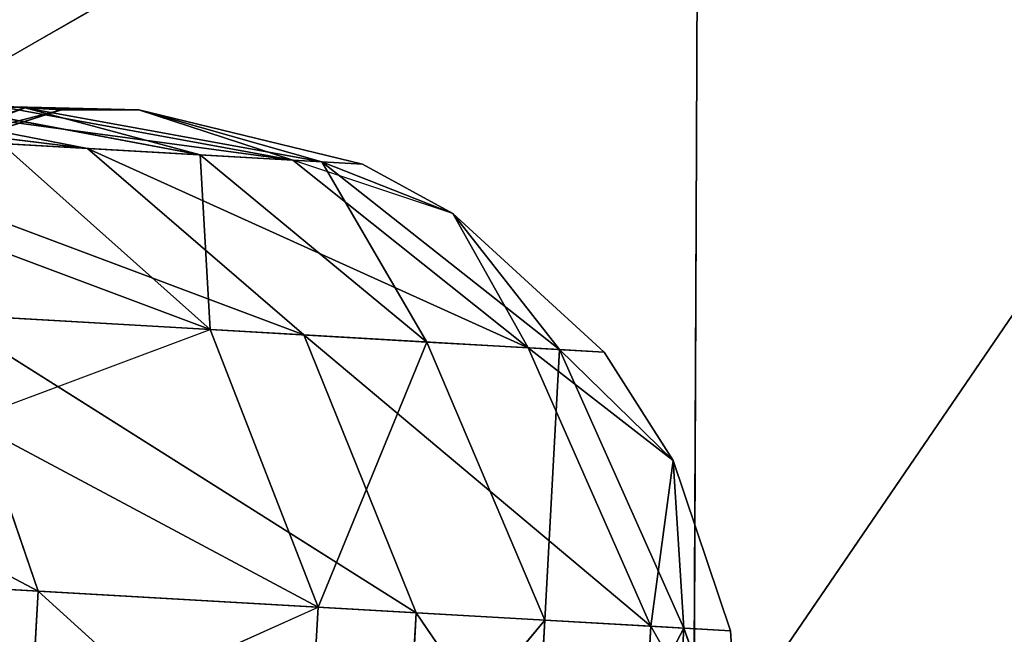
# Model space of a CAD drawing. Extents: x 228 to 329, y 0 to 150.
# Tile 386 of 656: x 283.586 to 283.971, y 50.01 to 50.251. Entities that reach past the tile are written whole.
import ezdxf

# ---------------------------------------------------------------- set-up
doc = ezdxf.new("R2010")
doc.units = 0
doc.header["$LTSCALE"] = 25.4
doc.layers.get('0').update_dxf_attribs({"color": 13, "linetype": 'CONTINUOUS'})

# ---------------------------------------------------------------- blocks, each defined once
blk = doc.blocks.new('SIS-9506-8054_STL_1')
at = {"color": 7}
for p, q in [((55.67421, 102.33858, 100.18652), (55.87066, 102.14181, 100.19783)), ((55.67421, 102.33858, 100.18652), (55.87066, 102.14181, 100.19783)), ((55.64569, 102.29511, 100.07875), (55.87066, 102.14181, 100.19783)), ((55.64569, 102.29511, 100.07875), (55.87066, 102.14181, 100.19783)), ((55.83335, 102.10714, 100.08955), (55.87066, 102.14181, 100.19783)), ((55.83335, 102.10714, 100.08955), (55.87066, 102.14181, 100.19783)), ((55.87066, 102.14181, 100.19783), (55.86379, 102.14181, 100.31729)), ((55.87066, 102.14181, 100.19783), (55.86379, 102.14181, 100.31729)), ((55.87066, 102.14181, 100.19783), (56.01847, 101.90618, 100.20634)), ((55.87066, 102.14181, 100.19783), (56.01847, 101.90618, 100.20634)), ((55.87066, 102.14181, 100.19783), (56.0116, 101.90618, 100.3258)), ((55.87066, 102.14181, 100.19783), (56.0116, 101.90618, 100.3258)), ((55.83335, 102.10714, 100.08955), (55.97454, 101.88205, 100.09768)), ((55.83335, 102.10714, 100.08955), (55.97454, 101.88205, 100.09768)), ((55.83335, 102.10714, 100.08955), (56.01847, 101.90618, 100.20634)), ((55.83335, 102.10714, 100.08955), (56.01847, 101.90618, 100.20634)), ((55.76039, 102.04574, 100.01727), (55.88987, 101.83932, 100.02472)), ((55.76039, 102.04574, 100.01727), (55.88987, 101.83932, 100.02472)), ((55.76039, 102.04574, 100.01727), (55.97454, 101.88205, 100.09768)), ((55.76039, 102.04574, 100.01727), (55.97454, 101.88205, 100.09768)), ((55.6685, 101.97168, 99.99754), (55.88987, 101.83932, 100.02472)), ((55.6685, 101.97168, 99.99754), (55.88987, 101.83932, 100.02472)), ((55.97454, 101.88205, 100.09768), (56.01847, 101.90618, 100.20634)), ((55.97454, 101.88205, 100.09768), (56.01847, 101.90618, 100.20634)), ((56.01847, 101.90618, 100.20634), (56.0116, 101.90618, 100.3258)), ((56.01847, 101.90618, 100.20634), (56.0116, 101.90618, 100.3258)), ((56.01847, 101.90618, 100.20634), (56.11023, 101.64351, 100.21162)), ((56.01847, 101.90618, 100.20634), (56.11023, 101.64351, 100.21162)), ((56.01847, 101.90618, 100.20634), (56.10336, 101.64351, 100.33108)), ((56.01847, 101.90618, 100.20634), (56.10336, 101.64351, 100.33108)), ((55.88987, 101.83932, 100.02472), (55.97454, 101.88205, 100.09768)), ((55.88987, 101.83932, 100.02472), (55.97454, 101.88205, 100.09768)), ((55.97454, 101.88205, 100.09768), (56.0622, 101.63113, 100.10272)), ((55.97454, 101.88205, 100.09768), (56.0622, 101.63113, 100.10272)), ((55.97454, 101.88205, 100.09768), (56.11023, 101.64351, 100.21162)), ((55.97454, 101.88205, 100.09768), (56.11023, 101.64351, 100.21162)), ((55.78386, 101.78779, 100.00417), (55.88987, 101.83932, 100.02472)), ((55.78386, 101.78779, 100.00417), (55.88987, 101.83932, 100.02472)), ((55.88987, 101.83932, 100.02472), (55.97026, 101.60922, 100.02935)), ((55.88987, 101.83932, 100.02472), (55.97026, 101.60922, 100.02935)), ((55.88987, 101.83932, 100.02472), (56.0622, 101.63113, 100.10272)), ((55.88987, 101.83932, 100.02472), (56.0622, 101.63113, 100.10272)), ((55.78386, 101.78779, 100.00417), (55.97026, 101.60922, 100.02935)), ((55.78386, 101.78779, 100.00417), (55.97026, 101.60922, 100.02935)), ((56.0622, 101.63113, 100.10272), (56.11023, 101.64351, 100.21162)), ((56.0622, 101.63113, 100.10272), (56.11023, 101.64351, 100.21162)), ((56.11023, 101.64351, 100.21162), (56.10336, 101.64351, 100.33108)), ((56.11023, 101.64351, 100.21162), (56.10336, 101.64351, 100.33108)), ((56.11023, 101.64351, 100.21162), (56.1189, 101.36697, 100.14684)), ((56.14516, 101.36697, 100.27355), (56.11023, 101.64351, 100.21162)), ((56.14516, 101.36697, 100.27355), (56.11023, 101.64351, 100.21162)), ((56.14134, 101.36697, 100.21341), (56.11023, 101.64351, 100.21162)), ((56.14134, 101.36697, 100.21341), (56.11023, 101.64351, 100.21162)), ((56.11023, 101.64351, 100.21162), (56.1189, 101.36697, 100.14684)), ((55.97026, 101.60922, 100.02935), (56.0622, 101.63113, 100.10272)), ((55.97026, 101.60922, 100.02935), (56.0622, 101.63113, 100.10272)), ((56.0622, 101.63113, 100.10272), (56.0328, 101.36697, 100.05022)), ((56.0622, 101.63113, 100.10272), (56.0328, 101.36697, 100.05022)), ((56.1189, 101.36697, 100.14684), (56.0622, 101.63113, 100.10272)), ((56.1189, 101.36697, 100.14684), (56.0622, 101.63113, 100.10272)), ((56.09191, 101.36697, 100.10444), (56.0622, 101.63113, 100.10272)), ((56.09191, 101.36697, 100.10444), (56.0622, 101.63113, 100.10272)), ((55.85547, 101.58279, 100.00829), (55.97026, 101.60922, 100.02935)), ((55.85547, 101.58279, 100.00829), (55.97026, 101.60922, 100.02935)), ((55.97026, 101.60922, 100.02935), (55.90993, 101.36697, 100.00961)), ((55.97026, 101.60922, 100.02935), (55.90993, 101.36697, 100.00961)), ((56.0328, 101.36697, 100.05022), (55.97026, 101.60922, 100.02935)), ((55.99751, 101.36697, 100.03091), (55.97026, 101.60922, 100.02935)), ((55.90993, 101.36697, 100.00961), (55.85547, 101.58279, 100.00829)), ((55.87975, 101.36697, 100.00969), (55.85547, 101.58279, 100.00829)), ((55.87975, 101.36697, 100.00969), (55.74413, 101.55789, 100.04439)), ((55.87975, 101.36697, 100.00969), (55.74413, 101.55789, 100.04439)), ((55.87975, 101.36697, 100.00969), (55.76561, 101.36697, 100.04562)), ((55.76561, 101.36697, 100.04562), (55.87975, 100.27125, 100.00969)), ((55.76561, 101.36697, 100.04562), (55.87975, 100.27125, 100.00969)), ((55.87975, 101.36697, 100.00969), (55.76561, 101.36697, 100.04562)), ((55.87975, 101.36697, 100.00969), (55.87975, 100.27125, 100.00969)), ((55.87975, 101.36697, 100.00969), (55.87975, 100.27125, 100.00969)), ((55.87975, 101.36697, 100.00969), (55.90993, 100.27125, 100.00961)), ((55.87975, 101.36697, 100.00969), (55.90993, 100.27125, 100.00961)), ((55.90993, 101.36697, 100.00961), (55.87975, 101.36697, 100.00969)), ((55.99751, 101.36697, 100.03091), (55.90993, 101.36697, 100.00961)), ((55.90993, 101.36697, 100.00961), (55.90993, 100.27125, 100.00961)), ((55.90993, 101.36697, 100.00961), (55.90993, 100.27125, 100.00961)), ((55.90993, 101.36697, 100.00961), (55.99751, 100.27125, 100.03091)), ((55.90993, 101.36697, 100.00961), (55.99751, 100.27125, 100.03091)), ((55.99751, 101.36697, 100.03091), (55.90993, 101.36697, 100.00961)), ((55.99751, 100.27125, 100.03091), (55.99751, 101.36697, 100.03091)), ((55.99751, 101.36697, 100.03091), (56.0328, 100.27125, 100.05022)), ((55.99751, 101.36697, 100.03091), (56.0328, 100.27125, 100.05022)), ((56.0328, 101.36697, 100.05022), (55.99751, 101.36697, 100.03091)), ((55.99751, 100.27125, 100.03091), (55.99751, 101.36697, 100.03091)), ((56.09191, 101.36697, 100.10444), (56.0328, 101.36697, 100.05022)), ((56.0328, 101.36697, 100.05022), (56.0328, 100.27125, 100.05022)), ((56.0328, 101.36697, 100.05022), (56.0328, 100.27125, 100.05022)), ((56.0328, 101.36697, 100.05022), (56.09191, 100.27125, 100.10444)), ((56.0328, 101.36697, 100.05022), (56.09191, 100.27125, 100.10444)), ((56.09191, 101.36697, 100.10444), (56.0328, 101.36697, 100.05022)), ((56.1189, 101.36697, 100.14684), (56.09191, 101.36697, 100.10444)), ((56.09191, 101.36697, 100.10444), (56.09191, 100.27125, 100.10444)), ((56.09191, 101.36697, 100.10444), (56.09191, 100.27125, 100.10444)), ((56.09191, 101.36697, 100.10444), (56.1189, 100.27125, 100.14684)), ((56.09191, 101.36697, 100.10444), (56.1189, 100.27125, 100.14684)), ((56.1189, 101.36697, 100.14684), (56.09191, 101.36697, 100.10444)), ((56.14134, 101.36697, 100.21341), (56.1189, 101.36697, 100.14684)), ((56.1189, 101.36697, 100.14684), (56.1189, 100.27125, 100.14684)), ((56.1189, 101.36697, 100.14684), (56.1189, 100.27125, 100.14684)), ((56.1189, 101.36697, 100.14684), (56.14134, 100.27125, 100.21341)), ((56.1189, 101.36697, 100.14684), (56.14134, 100.27125, 100.21341)), ((56.14134, 101.36697, 100.21341), (56.1189, 101.36697, 100.14684)), ((56.14516, 101.36697, 100.27355), (56.14134, 101.36697, 100.21341)), ((56.14134, 101.36697, 100.21341), (56.14134, 100.27125, 100.21341)), ((56.14134, 101.36697, 100.21341), (56.14134, 100.27125, 100.21341)), ((56.14134, 101.36697, 100.21341), (56.14516, 100.27125, 100.27355)), ((56.14134, 101.36697, 100.21341), (56.14516, 100.27125, 100.27355)), ((56.14516, 101.36697, 100.27355), (56.14134, 101.36697, 100.21341)), ((55.87975, 100.27125, 100.00969), (55.76561, 100.27125, 100.04562)), ((55.76561, 100.27125, 100.04562), (55.86548, 100.10541, 100.00887)), ((55.87975, 100.27125, 100.00969), (55.76561, 100.27125, 100.04562)), ((55.76561, 100.27125, 100.04562), (55.86548, 100.10541, 100.00887)), ((55.87975, 100.27125, 100.00969), (55.86548, 100.10541, 100.00887)), ((55.90993, 100.27125, 100.00961), (55.86548, 100.10541, 100.00887)), ((55.90993, 100.27125, 100.00961), (55.87975, 100.27125, 100.00969)), ((55.99751, 100.27125, 100.03091), (55.90993, 100.27125, 100.00961)), ((55.90993, 100.27125, 100.00961), (55.9815, 100.0851, 100.02999)), ((55.99751, 100.27125, 100.03091), (55.90993, 100.27125, 100.00961)), ((55.90993, 100.27125, 100.00961), (55.9815, 100.0851, 100.02999)), ((55.99751, 100.27125, 100.03091), (55.9815, 100.0851, 100.02999)), ((56.0328, 100.27125, 100.05022), (55.9815, 100.0851, 100.02999)), ((56.0328, 100.27125, 100.05022), (55.99751, 100.27125, 100.03091)), ((56.09191, 100.27125, 100.10444), (56.0328, 100.27125, 100.05022)), ((56.0328, 100.27125, 100.05022), (56.07446, 100.06826, 100.10343)), ((56.09191, 100.27125, 100.10444), (56.0328, 100.27125, 100.05022)), ((56.0328, 100.27125, 100.05022), (56.07446, 100.06826, 100.10343)), ((56.09191, 100.27125, 100.10444), (56.07446, 100.06826, 100.10343)), ((56.1189, 100.27125, 100.14684), (56.07446, 100.06826, 100.10343)), ((56.1189, 100.27125, 100.14684), (56.09191, 100.27125, 100.10444)), ((56.14134, 100.27125, 100.21341), (56.1189, 100.27125, 100.14684)), ((56.1189, 100.27125, 100.14684), (56.12307, 100.05875, 100.21236)), ((56.14134, 100.27125, 100.21341), (56.1189, 100.27125, 100.14684)), ((56.1189, 100.27125, 100.14684), (56.12307, 100.05875, 100.21236)), ((56.14134, 100.27125, 100.21341), (56.12307, 100.05875, 100.21236)), ((56.14134, 100.27125, 100.21341), (56.12307, 100.05875, 100.21236)), ((56.14516, 100.27125, 100.27355), (56.12307, 100.05875, 100.21236)), ((56.14516, 100.27125, 100.27355), (56.12307, 100.05875, 100.21236)), ((56.14516, 100.27125, 100.27355), (56.14134, 100.27125, 100.21341)), ((56.14516, 100.27125, 100.27355), (56.14134, 100.27125, 100.21341)), ((55.86548, 100.10541, 100.00887), (55.75299, 100.12454, 100.0449)), ((55.86548, 100.10541, 100.00887), (55.75299, 100.12454, 100.0449)), ((55.86548, 100.10541, 100.00887), (55.82312, 99.94445, 100.00643)), ((55.86548, 100.10541, 100.00887), (55.82312, 99.94445, 100.00643)), ((55.9815, 100.0851, 100.02999), (55.86548, 100.10541, 100.00887)), ((55.86548, 100.10541, 100.00887), (55.93395, 99.90443, 100.02726)), ((55.86548, 100.10541, 100.00887), (55.93395, 99.90443, 100.02726)), ((55.9815, 100.0851, 100.02999), (55.86548, 100.10541, 100.00887)), ((55.9815, 100.0851, 100.02999), (55.93395, 99.90443, 100.02726)), ((55.9815, 100.0851, 100.02999), (55.93395, 99.90443, 100.02726)), ((56.07446, 100.06826, 100.10343), (55.9815, 100.0851, 100.02999)), ((55.9815, 100.0851, 100.02999), (56.02261, 99.87125, 100.10045)), ((55.9815, 100.0851, 100.02999), (56.02261, 99.87125, 100.10045)), ((56.07446, 100.06826, 100.10343), (55.9815, 100.0851, 100.02999)), ((56.07446, 100.06826, 100.10343), (56.02261, 99.87125, 100.10045)), ((56.07446, 100.06826, 100.10343), (56.02261, 99.87125, 100.10045)), ((56.07446, 100.06826, 100.10343), (56.06879, 99.85251, 100.20923)), ((56.07446, 100.06826, 100.10343), (56.06879, 99.85251, 100.20923)), ((56.12307, 100.05875, 100.21236), (56.07446, 100.06826, 100.10343)), ((56.12307, 100.05875, 100.21236), (56.07446, 100.06826, 100.10343)), ((56.12307, 100.05875, 100.21236), (56.06191, 99.85251, 100.32869)), ((56.12307, 100.05875, 100.21236), (56.06191, 99.85251, 100.32869)), ((56.12307, 100.05875, 100.21236), (56.06879, 99.85251, 100.20923)), ((56.12307, 100.05875, 100.21236), (56.06879, 99.85251, 100.20923)), ((56.11619, 100.05875, 100.33182), (56.12307, 100.05875, 100.21236)), ((56.11619, 100.05875, 100.33182), (56.12307, 100.05875, 100.21236)), ((55.82312, 99.94445, 100.00643), (55.93395, 99.90443, 100.02726)), ((55.82312, 99.94445, 100.00643), (55.93395, 99.90443, 100.02726)), ((55.93395, 99.90443, 100.02726), (55.85625, 99.73457, 100.02279)), ((55.93395, 99.90443, 100.02726), (55.85625, 99.73457, 100.02279)), ((55.93395, 99.90443, 100.02726), (55.93789, 99.68602, 100.09557)), ((55.93395, 99.90443, 100.02726), (55.93789, 99.68602, 100.09557)), ((55.93395, 99.90443, 100.02726), (56.02261, 99.87125, 100.10045)), ((55.93395, 99.90443, 100.02726), (56.02261, 99.87125, 100.10045)), ((56.02261, 99.87125, 100.10045), (55.93789, 99.68602, 100.09557)), ((56.02261, 99.87125, 100.10045), (55.93789, 99.68602, 100.09557)), ((56.02261, 99.87125, 100.10045), (55.9801, 99.65861, 100.20412)), ((56.02261, 99.87125, 100.10045), (55.9801, 99.65861, 100.20412)), ((56.02261, 99.87125, 100.10045), (56.06879, 99.85251, 100.20923)), ((56.02261, 99.87125, 100.10045), (56.06879, 99.85251, 100.20923)), ((56.06879, 99.85251, 100.20923), (55.97322, 99.65861, 100.32359)), ((56.06879, 99.85251, 100.20923), (55.97322, 99.65861, 100.32359)), ((56.06879, 99.85251, 100.20923), (55.9801, 99.65861, 100.20412)), ((56.06879, 99.85251, 100.20923), (55.9801, 99.65861, 100.20412)), ((56.06879, 99.85251, 100.20923), (56.06191, 99.85251, 100.32869)), ((56.06879, 99.85251, 100.20923), (56.06191, 99.85251, 100.32869)), ((55.85625, 99.73457, 100.02279), (55.93789, 99.68602, 100.09557)), ((55.85625, 99.73457, 100.02279), (55.93789, 99.68602, 100.09557)), ((55.93789, 99.68602, 100.09557), (55.77777, 99.55745, 100.03555)), ((55.93789, 99.68602, 100.09557), (55.77777, 99.55745, 100.03555)), ((55.8228, 99.51803, 100.08894), (55.93789, 99.68602, 100.09557)), ((55.84312, 99.49938, 100.13097), (55.93789, 99.68602, 100.09557)), ((55.93789, 99.68602, 100.09557), (55.9801, 99.65861, 100.20412)), ((55.93789, 99.68602, 100.09557), (55.9801, 99.65861, 100.20412)), ((55.9801, 99.65861, 100.20412), (55.84312, 99.49938, 100.13097)), ((55.9801, 99.65861, 100.20412), (55.84312, 99.49938, 100.13097)), ((55.85962, 99.48274, 100.19719), (55.9801, 99.65861, 100.20412)), ((55.86179, 99.47813, 100.25725), (55.9801, 99.65861, 100.20412)), ((55.9801, 99.65861, 100.20412), (55.97322, 99.65861, 100.32359)), ((55.9801, 99.65861, 100.20412), (55.97322, 99.65861, 100.32359)), ((56.12699, 62.20261, 100.2725), (56.43513, 62.25767, 99.82097)), ((56.12699, 62.20261, 100.2725), (56.43513, 62.25767, 99.82097)), ((55.43607, 62.15173, 100.23273), (56.12883, 62.20261, 99.83381)), ((55.43607, 62.15173, 100.23273), (56.12883, 62.20261, 99.83381)), ((56.12699, 62.20261, 100.2725), (56.12883, 62.20261, 99.83381)), ((56.12699, 62.20261, 100.2725), (56.12883, 62.20261, 99.83381))]:
    blk.add_line(p, q, dxfattribs=at)
mesh = blk.add_polyface(dxfattribs=at)
corners = [(55.67421, 102.33858, 100.18652), (55.87066, 102.14181, 100.19783), (55.64569, 102.29511, 100.07875)]
mesh.append_faces([[corners[k] for k in face] for face in [(0, 1, 2)]], dxfattribs={"color": 7})
mesh = blk.add_polyface(dxfattribs=at)
corners = [(55.86379, 102.14181, 100.31729), (55.67421, 102.33858, 100.18652), (55.66734, 102.33858, 100.30598)]
mesh.append_faces([[corners[k] for k in face] for face in [(0, 1, 2)]], dxfattribs={"color": 7})
mesh = blk.add_polyface(dxfattribs=at)
corners = [(55.86379, 102.14181, 100.31729), (55.87066, 102.14181, 100.19783), (55.67421, 102.33858, 100.18652)]
mesh.append_faces([[corners[k] for k in face] for face in [(0, 1, 2)]], dxfattribs={"color": 7})
mesh = blk.add_polyface(dxfattribs=at)
corners = [(55.64569, 102.29511, 100.07875), (55.87066, 102.14181, 100.19783), (55.83335, 102.10714, 100.08955)]
mesh.append_faces([[corners[k] for k in face] for face in [(0, 1, 2)]], dxfattribs={"color": 7})
mesh = blk.add_polyface(dxfattribs=at)
corners = [(55.87066, 102.14181, 100.19783), (56.01847, 101.90618, 100.20634), (55.83335, 102.10714, 100.08955)]
mesh.append_faces([[corners[k] for k in face] for face in [(0, 1, 2)]], dxfattribs={"color": 7})
mesh = blk.add_polyface(dxfattribs=at)
corners = [(55.86379, 102.14181, 100.31729), (56.0116, 101.90618, 100.3258), (55.87066, 102.14181, 100.19783)]
mesh.append_faces([[corners[k] for k in face] for face in [(0, 1, 2)]], dxfattribs={"color": 7})
mesh = blk.add_polyface(dxfattribs=at)
corners = [(55.87066, 102.14181, 100.19783), (56.0116, 101.90618, 100.3258), (56.01847, 101.90618, 100.20634)]
mesh.append_faces([[corners[k] for k in face] for face in [(0, 1, 2)]], dxfattribs={"color": 7})
mesh = blk.add_polyface(dxfattribs=at)
corners = [(55.97454, 101.88205, 100.09768), (55.76039, 102.04574, 100.01727), (55.83335, 102.10714, 100.08955)]
mesh.append_faces([[corners[k] for k in face] for face in [(0, 1, 2)]], dxfattribs={"color": 7})
mesh = blk.add_polyface(dxfattribs=at)
corners = [(55.83335, 102.10714, 100.08955), (56.01847, 101.90618, 100.20634), (55.97454, 101.88205, 100.09768)]
mesh.append_faces([[corners[k] for k in face] for face in [(0, 1, 2)]], dxfattribs={"color": 7})
mesh = blk.add_polyface(dxfattribs=at)
corners = [(55.88987, 101.83932, 100.02472), (55.6685, 101.97168, 99.99754), (55.76039, 102.04574, 100.01727)]
mesh.append_faces([[corners[k] for k in face] for face in [(0, 1, 2)]], dxfattribs={"color": 7})
mesh = blk.add_polyface(dxfattribs=at)
corners = [(55.97454, 101.88205, 100.09768), (55.88987, 101.83932, 100.02472), (55.76039, 102.04574, 100.01727)]
mesh.append_faces([[corners[k] for k in face] for face in [(0, 1, 2)]], dxfattribs={"color": 7})
mesh = blk.add_polyface(dxfattribs=at)
corners = [(55.88987, 101.83932, 100.02472), (55.78386, 101.78779, 100.00417), (55.6685, 101.97168, 99.99754)]
mesh.append_faces([[corners[k] for k in face] for face in [(0, 1, 2)]], dxfattribs={"color": 7})
mesh = blk.add_polyface(dxfattribs=at)
corners = [(56.01847, 101.90618, 100.20634), (56.11023, 101.64351, 100.21162), (55.97454, 101.88205, 100.09768)]
mesh.append_faces([[corners[k] for k in face] for face in [(0, 1, 2)]], dxfattribs={"color": 7})
mesh = blk.add_polyface(dxfattribs=at)
corners = [(56.0116, 101.90618, 100.3258), (56.10336, 101.64351, 100.33108), (56.01847, 101.90618, 100.20634)]
mesh.append_faces([[corners[k] for k in face] for face in [(0, 1, 2)]], dxfattribs={"color": 7})
mesh = blk.add_polyface(dxfattribs=at)
corners = [(56.01847, 101.90618, 100.20634), (56.10336, 101.64351, 100.33108), (56.11023, 101.64351, 100.21162)]
mesh.append_faces([[corners[k] for k in face] for face in [(0, 1, 2)]], dxfattribs={"color": 7})
mesh = blk.add_polyface(dxfattribs=at)
corners = [(56.0622, 101.63113, 100.10272), (55.88987, 101.83932, 100.02472), (55.97454, 101.88205, 100.09768)]
mesh.append_faces([[corners[k] for k in face] for face in [(0, 1, 2)]], dxfattribs={"color": 7})
mesh = blk.add_polyface(dxfattribs=at)
corners = [(55.97454, 101.88205, 100.09768), (56.11023, 101.64351, 100.21162), (56.0622, 101.63113, 100.10272)]
mesh.append_faces([[corners[k] for k in face] for face in [(0, 1, 2)]], dxfattribs={"color": 7})
mesh = blk.add_polyface(dxfattribs=at)
corners = [(55.97026, 101.60922, 100.02935), (55.78386, 101.78779, 100.00417), (55.88987, 101.83932, 100.02472)]
mesh.append_faces([[corners[k] for k in face] for face in [(0, 1, 2)]], dxfattribs={"color": 7})
mesh = blk.add_polyface(dxfattribs=at)
corners = [(56.0622, 101.63113, 100.10272), (55.97026, 101.60922, 100.02935), (55.88987, 101.83932, 100.02472)]
mesh.append_faces([[corners[k] for k in face] for face in [(0, 1, 2)]], dxfattribs={"color": 7})
mesh = blk.add_polyface(dxfattribs=at)
corners = [(55.97026, 101.60922, 100.02935), (55.85547, 101.58279, 100.00829), (55.78386, 101.78779, 100.00417)]
mesh.append_faces([[corners[k] for k in face] for face in [(0, 1, 2)]], dxfattribs={"color": 7})
mesh = blk.add_polyface(dxfattribs=at)
corners = [(56.11023, 101.64351, 100.21162), (56.1189, 101.36697, 100.14684), (56.0622, 101.63113, 100.10272)]
mesh.append_faces([[corners[k] for k in face] for face in [(0, 1, 2)]], dxfattribs={"color": 7})
mesh = blk.add_polyface(dxfattribs=at)
corners = [(56.10336, 101.64351, 100.33108), (56.14516, 101.36697, 100.27355), (56.11023, 101.64351, 100.21162)]
mesh.append_faces([[corners[k] for k in face] for face in [(0, 1, 2)]], dxfattribs={"color": 7})
mesh = blk.add_polyface(dxfattribs=at)
corners = [(56.11023, 101.64351, 100.21162), (56.14516, 101.36697, 100.27355), (56.14134, 101.36697, 100.21341)]
mesh.append_faces([[corners[k] for k in face] for face in [(0, 1, 2)]], dxfattribs={"color": 7})
mesh = blk.add_polyface(dxfattribs=at)
corners = [(56.11023, 101.64351, 100.21162), (56.14134, 101.36697, 100.21341), (56.1189, 101.36697, 100.14684)]
mesh.append_faces([[corners[k] for k in face] for face in [(0, 1, 2)]], dxfattribs={"color": 7})
mesh = blk.add_polyface(dxfattribs=at)
corners = [(56.0622, 101.63113, 100.10272), (56.0328, 101.36697, 100.05022), (55.97026, 101.60922, 100.02935)]
mesh.append_faces([[corners[k] for k in face] for face in [(0, 1, 2)]], dxfattribs={"color": 7})
mesh = blk.add_polyface(dxfattribs=at)
corners = [(56.09191, 101.36697, 100.10444), (56.0328, 101.36697, 100.05022), (56.0622, 101.63113, 100.10272)]
mesh.append_faces([[corners[k] for k in face] for face in [(0, 1, 2)]], dxfattribs={"color": 7})
mesh = blk.add_polyface(dxfattribs=at)
corners = [(56.0622, 101.63113, 100.10272), (56.1189, 101.36697, 100.14684), (56.09191, 101.36697, 100.10444)]
mesh.append_faces([[corners[k] for k in face] for face in [(0, 1, 2)]], dxfattribs={"color": 7})
mesh = blk.add_polyface(dxfattribs=at)
corners = [(55.97026, 101.60922, 100.02935), (55.90993, 101.36697, 100.00961), (55.85547, 101.58279, 100.00829)]
mesh.append_faces([[corners[k] for k in face] for face in [(0, 1, 2)]], dxfattribs={"color": 7})
mesh = blk.add_polyface(dxfattribs=at)
corners = [(55.99751, 101.36697, 100.03091), (55.90993, 101.36697, 100.00961), (55.97026, 101.60922, 100.02935)]
mesh.append_faces([[corners[k] for k in face] for face in [(0, 1, 2)]], dxfattribs={"color": 7})
mesh = blk.add_polyface(dxfattribs=at)
corners = [(55.87975, 101.36697, 100.00969), (55.74413, 101.55789, 100.04439), (55.85547, 101.58279, 100.00829)]
mesh.append_faces([[corners[k] for k in face] for face in [(0, 1, 2)]], dxfattribs={"color": 7})
mesh = blk.add_polyface(dxfattribs=at)
corners = [(55.87975, 101.36697, 100.00969), (55.76561, 101.36697, 100.04562), (55.74413, 101.55789, 100.04439)]
mesh.append_faces([[corners[k] for k in face] for face in [(0, 1, 2)]], dxfattribs={"color": 7})
mesh = blk.add_polyface(dxfattribs=at)
corners = [(55.87975, 100.27125, 100.00969), (55.76561, 100.27125, 100.04562), (55.76561, 101.36697, 100.04562)]
mesh.append_faces([[corners[k] for k in face] for face in [(0, 1, 2)]], dxfattribs={"color": 7})
mesh = blk.add_polyface(dxfattribs=at)
corners = [(55.87975, 100.27125, 100.00969), (55.76561, 101.36697, 100.04562), (55.87975, 101.36697, 100.00969)]
mesh.append_faces([[corners[k] for k in face] for face in [(0, 1, 2)]], dxfattribs={"color": 7})
mesh = blk.add_polyface(dxfattribs=at)
corners = [(55.90993, 100.27125, 100.00961), (55.87975, 100.27125, 100.00969), (55.87975, 101.36697, 100.00969)]
mesh.append_faces([[corners[k] for k in face] for face in [(0, 1, 2)]], dxfattribs={"color": 7})
mesh = blk.add_polyface(dxfattribs=at)
corners = [(55.90993, 100.27125, 100.00961), (55.87975, 101.36697, 100.00969), (55.90993, 101.36697, 100.00961)]
mesh.append_faces([[corners[k] for k in face] for face in [(0, 1, 2)]], dxfattribs={"color": 7})
mesh = blk.add_polyface(dxfattribs=at)
corners = [(55.99751, 100.27125, 100.03091), (55.90993, 100.27125, 100.00961), (55.90993, 101.36697, 100.00961)]
mesh.append_faces([[corners[k] for k in face] for face in [(0, 1, 2)]], dxfattribs={"color": 7})
mesh = blk.add_polyface(dxfattribs=at)
corners = [(55.99751, 100.27125, 100.03091), (55.90993, 101.36697, 100.00961), (55.99751, 101.36697, 100.03091)]
mesh.append_faces([[corners[k] for k in face] for face in [(0, 1, 2)]], dxfattribs={"color": 7})
mesh = blk.add_polyface(dxfattribs=at)
corners = [(56.0328, 100.27125, 100.05022), (55.99751, 100.27125, 100.03091), (55.99751, 101.36697, 100.03091)]
mesh.append_faces([[corners[k] for k in face] for face in [(0, 1, 2)]], dxfattribs={"color": 7})
mesh = blk.add_polyface(dxfattribs=at)
corners = [(56.0328, 100.27125, 100.05022), (55.99751, 101.36697, 100.03091), (56.0328, 101.36697, 100.05022)]
mesh.append_faces([[corners[k] for k in face] for face in [(0, 1, 2)]], dxfattribs={"color": 7})
mesh = blk.add_polyface(dxfattribs=at)
corners = [(56.09191, 100.27125, 100.10444), (56.0328, 100.27125, 100.05022), (56.0328, 101.36697, 100.05022)]
mesh.append_faces([[corners[k] for k in face] for face in [(0, 1, 2)]], dxfattribs={"color": 7})
mesh = blk.add_polyface(dxfattribs=at)
corners = [(56.09191, 100.27125, 100.10444), (56.0328, 101.36697, 100.05022), (56.09191, 101.36697, 100.10444)]
mesh.append_faces([[corners[k] for k in face] for face in [(0, 1, 2)]], dxfattribs={"color": 7})
mesh = blk.add_polyface(dxfattribs=at)
corners = [(56.09191, 101.36697, 100.10444), (56.1189, 100.27125, 100.14684), (56.09191, 100.27125, 100.10444)]
mesh.append_faces([[corners[k] for k in face] for face in [(0, 1, 2)]], dxfattribs={"color": 7})
mesh = blk.add_polyface(dxfattribs=at)
corners = [(56.1189, 101.36697, 100.14684), (56.1189, 100.27125, 100.14684), (56.09191, 101.36697, 100.10444)]
mesh.append_faces([[corners[k] for k in face] for face in [(0, 1, 2)]], dxfattribs={"color": 7})
mesh = blk.add_polyface(dxfattribs=at)
corners = [(56.1189, 101.36697, 100.14684), (56.14134, 100.27125, 100.21341), (56.1189, 100.27125, 100.14684)]
mesh.append_faces([[corners[k] for k in face] for face in [(0, 1, 2)]], dxfattribs={"color": 7})
mesh = blk.add_polyface(dxfattribs=at)
corners = [(56.14134, 101.36697, 100.21341), (56.14134, 100.27125, 100.21341), (56.1189, 101.36697, 100.14684)]
mesh.append_faces([[corners[k] for k in face] for face in [(0, 1, 2)]], dxfattribs={"color": 7})
mesh = blk.add_polyface(dxfattribs=at)
corners = [(56.14134, 101.36697, 100.21341), (56.14516, 100.27125, 100.27355), (56.14134, 100.27125, 100.21341)]
mesh.append_faces([[corners[k] for k in face] for face in [(0, 1, 2)]], dxfattribs={"color": 7})
mesh = blk.add_polyface(dxfattribs=at)
corners = [(56.14516, 101.36697, 100.27355), (56.14516, 100.27125, 100.27355), (56.14134, 101.36697, 100.21341)]
mesh.append_faces([[corners[k] for k in face] for face in [(0, 1, 2)]], dxfattribs={"color": 7})
mesh = blk.add_polyface(dxfattribs=at)
corners = [(55.86548, 100.10541, 100.00887), (55.75299, 100.12454, 100.0449), (55.76561, 100.27125, 100.04562)]
mesh.append_faces([[corners[k] for k in face] for face in [(0, 1, 2)]], dxfattribs={"color": 7})
mesh = blk.add_polyface(dxfattribs=at)
corners = [(55.87975, 100.27125, 100.00969), (55.86548, 100.10541, 100.00887), (55.76561, 100.27125, 100.04562)]
mesh.append_faces([[corners[k] for k in face] for face in [(0, 1, 2)]], dxfattribs={"color": 7})
mesh = blk.add_polyface(dxfattribs=at)
corners = [(55.9815, 100.0851, 100.02999), (55.86548, 100.10541, 100.00887), (55.90993, 100.27125, 100.00961)]
mesh.append_faces([[corners[k] for k in face] for face in [(0, 1, 2)]], dxfattribs={"color": 7})
mesh = blk.add_polyface(dxfattribs=at)
corners = [(55.99751, 100.27125, 100.03091), (55.9815, 100.0851, 100.02999), (55.90993, 100.27125, 100.00961)]
mesh.append_faces([[corners[k] for k in face] for face in [(0, 1, 2)]], dxfattribs={"color": 7})
mesh = blk.add_polyface(dxfattribs=at)
corners = [(56.07446, 100.06826, 100.10343), (55.9815, 100.0851, 100.02999), (56.0328, 100.27125, 100.05022)]
mesh.append_faces([[corners[k] for k in face] for face in [(0, 1, 2)]], dxfattribs={"color": 7})
mesh = blk.add_polyface(dxfattribs=at)
corners = [(56.09191, 100.27125, 100.10444), (56.07446, 100.06826, 100.10343), (56.0328, 100.27125, 100.05022)]
mesh.append_faces([[corners[k] for k in face] for face in [(0, 1, 2)]], dxfattribs={"color": 7})
mesh = blk.add_polyface(dxfattribs=at)
corners = [(56.1189, 100.27125, 100.14684), (56.12307, 100.05875, 100.21236), (56.07446, 100.06826, 100.10343)]
mesh.append_faces([[corners[k] for k in face] for face in [(0, 1, 2)]], dxfattribs={"color": 7})
mesh = blk.add_polyface(dxfattribs=at)
corners = [(56.14516, 100.27125, 100.27355), (56.11619, 100.05875, 100.33182), (56.12307, 100.05875, 100.21236)]
mesh.append_faces([[corners[k] for k in face] for face in [(0, 1, 2)]], dxfattribs={"color": 7})
mesh = blk.add_polyface(dxfattribs=at)
corners = [(56.14134, 100.27125, 100.21341), (56.12307, 100.05875, 100.21236), (56.1189, 100.27125, 100.14684)]
mesh.append_faces([[corners[k] for k in face] for face in [(0, 1, 2)]], dxfattribs={"color": 7})
mesh = blk.add_polyface(dxfattribs=at)
corners = [(56.14516, 100.27125, 100.27355), (56.12307, 100.05875, 100.21236), (56.14134, 100.27125, 100.21341)]
mesh.append_faces([[corners[k] for k in face] for face in [(0, 1, 2)]], dxfattribs={"color": 7})
mesh = blk.add_polyface(dxfattribs=at)
corners = [(55.86548, 100.10541, 100.00887), (55.82312, 99.94445, 100.00643), (55.75299, 100.12454, 100.0449)]
mesh.append_faces([[corners[k] for k in face] for face in [(0, 1, 2)]], dxfattribs={"color": 7})
mesh = blk.add_polyface(dxfattribs=at)
corners = [(55.93395, 99.90443, 100.02726), (55.82312, 99.94445, 100.00643), (55.86548, 100.10541, 100.00887)]
mesh.append_faces([[corners[k] for k in face] for face in [(0, 1, 2)]], dxfattribs={"color": 7})
mesh = blk.add_polyface(dxfattribs=at)
corners = [(55.9815, 100.0851, 100.02999), (55.93395, 99.90443, 100.02726), (55.86548, 100.10541, 100.00887)]
mesh.append_faces([[corners[k] for k in face] for face in [(0, 1, 2)]], dxfattribs={"color": 7})
mesh = blk.add_polyface(dxfattribs=at)
corners = [(56.02261, 99.87125, 100.10045), (55.93395, 99.90443, 100.02726), (55.9815, 100.0851, 100.02999)]
mesh.append_faces([[corners[k] for k in face] for face in [(0, 1, 2)]], dxfattribs={"color": 7})
mesh = blk.add_polyface(dxfattribs=at)
corners = [(56.07446, 100.06826, 100.10343), (56.02261, 99.87125, 100.10045), (55.9815, 100.0851, 100.02999)]
mesh.append_faces([[corners[k] for k in face] for face in [(0, 1, 2)]], dxfattribs={"color": 7})
mesh = blk.add_polyface(dxfattribs=at)
corners = [(56.07446, 100.06826, 100.10343), (56.06879, 99.85251, 100.20923), (56.02261, 99.87125, 100.10045)]
mesh.append_faces([[corners[k] for k in face] for face in [(0, 1, 2)]], dxfattribs={"color": 7})
mesh = blk.add_polyface(dxfattribs=at)
corners = [(56.07446, 100.06826, 100.10343), (56.12307, 100.05875, 100.21236), (56.06879, 99.85251, 100.20923)]
mesh.append_faces([[corners[k] for k in face] for face in [(0, 1, 2)]], dxfattribs={"color": 7})
mesh = blk.add_polyface(dxfattribs=at)
corners = [(56.12307, 100.05875, 100.21236), (56.06191, 99.85251, 100.32869), (56.06879, 99.85251, 100.20923)]
mesh.append_faces([[corners[k] for k in face] for face in [(0, 1, 2)]], dxfattribs={"color": 7})
mesh = blk.add_polyface(dxfattribs=at)
corners = [(56.11619, 100.05875, 100.33182), (56.06191, 99.85251, 100.32869), (56.12307, 100.05875, 100.21236)]
mesh.append_faces([[corners[k] for k in face] for face in [(0, 1, 2)]], dxfattribs={"color": 7})
mesh = blk.add_polyface(dxfattribs=at)
corners = [(55.93395, 99.90443, 100.02726), (55.85625, 99.73457, 100.02279), (55.82312, 99.94445, 100.00643)]
mesh.append_faces([[corners[k] for k in face] for face in [(0, 1, 2)]], dxfattribs={"color": 7})
mesh = blk.add_polyface(dxfattribs=at)
corners = [(55.93789, 99.68602, 100.09557), (55.85625, 99.73457, 100.02279), (55.93395, 99.90443, 100.02726)]
mesh.append_faces([[corners[k] for k in face] for face in [(0, 1, 2)]], dxfattribs={"color": 7})
mesh = blk.add_polyface(dxfattribs=at)
corners = [(56.02261, 99.87125, 100.10045), (55.93789, 99.68602, 100.09557), (55.93395, 99.90443, 100.02726)]
mesh.append_faces([[corners[k] for k in face] for face in [(0, 1, 2)]], dxfattribs={"color": 7})
mesh = blk.add_polyface(dxfattribs=at)
corners = [(56.02261, 99.87125, 100.10045), (55.9801, 99.65861, 100.20412), (55.93789, 99.68602, 100.09557)]
mesh.append_faces([[corners[k] for k in face] for face in [(0, 1, 2)]], dxfattribs={"color": 7})
mesh = blk.add_polyface(dxfattribs=at)
corners = [(56.02261, 99.87125, 100.10045), (56.06879, 99.85251, 100.20923), (55.9801, 99.65861, 100.20412)]
mesh.append_faces([[corners[k] for k in face] for face in [(0, 1, 2)]], dxfattribs={"color": 7})
mesh = blk.add_polyface(dxfattribs=at)
corners = [(56.06879, 99.85251, 100.20923), (55.97322, 99.65861, 100.32359), (55.9801, 99.65861, 100.20412)]
mesh.append_faces([[corners[k] for k in face] for face in [(0, 1, 2)]], dxfattribs={"color": 7})
mesh = blk.add_polyface(dxfattribs=at)
corners = [(56.06191, 99.85251, 100.32869), (55.97322, 99.65861, 100.32359), (56.06879, 99.85251, 100.20923)]
mesh.append_faces([[corners[k] for k in face] for face in [(0, 1, 2)]], dxfattribs={"color": 7})
mesh = blk.add_polyface(dxfattribs=at)
corners = [(55.93789, 99.68602, 100.09557), (55.77777, 99.55745, 100.03555), (55.85625, 99.73457, 100.02279)]
mesh.append_faces([[corners[k] for k in face] for face in [(0, 1, 2)]], dxfattribs={"color": 7})
mesh = blk.add_polyface(dxfattribs=at)
corners = [(55.93789, 99.68602, 100.09557), (55.8228, 99.51803, 100.08894), (55.77777, 99.55745, 100.03555)]
mesh.append_faces([[corners[k] for k in face] for face in [(0, 1, 2)]], dxfattribs={"color": 7})
mesh = blk.add_polyface(dxfattribs=at)
corners = [(55.93789, 99.68602, 100.09557), (55.9801, 99.65861, 100.20412), (55.84312, 99.49938, 100.13097)]
mesh.append_faces([[corners[k] for k in face] for face in [(0, 1, 2)]], dxfattribs={"color": 7})
mesh = blk.add_polyface(dxfattribs=at)
corners = [(55.9801, 99.65861, 100.20412), (55.85962, 99.48274, 100.19719), (55.84312, 99.49938, 100.13097)]
mesh.append_faces([[corners[k] for k in face] for face in [(0, 1, 2)]], dxfattribs={"color": 7})
mesh = blk.add_polyface(dxfattribs=at)
corners = [(55.97322, 99.65861, 100.32359), (55.86179, 99.47813, 100.25725), (55.9801, 99.65861, 100.20412)]
mesh.append_faces([[corners[k] for k in face] for face in [(0, 1, 2)]], dxfattribs={"color": 7})
mesh = blk.add_polyface(dxfattribs=at)
corners = [(56.45636, 96.00087, 101.29312), (47.70244, 96.00087, 100.03806), (45.47453, 96.00087, 100.66108)]
mesh.append_faces([[corners[k] for k in face] for face in [(0, 1, 2)]], dxfattribs={"color": 7})
mesh = blk.add_polyface(dxfattribs=at)
corners = [(56.45636, 96.00087, 101.29312), (47.82916, 96.00087, 100.0118), (47.70244, 96.00087, 100.03806)]
mesh.append_faces([[corners[k] for k in face] for face in [(0, 1, 2)]], dxfattribs={"color": 7})
mesh = blk.add_polyface(dxfattribs=at)
corners = [(56.45636, 96.00087, 101.29312), (47.92577, 96.00087, 99.9257), (47.82916, 96.00087, 100.0118)]
mesh.append_faces([[corners[k] for k in face] for face in [(0, 1, 2)]], dxfattribs={"color": 7})
mesh = blk.add_polyface(dxfattribs=at)
corners = [(56.45636, 96.00087, 101.29312), (49.26901, 96.00087, 100.12822), (47.92577, 96.00087, 99.9257)]
mesh.append_faces([[corners[k] for k in face] for face in [(0, 1, 2)]], dxfattribs={"color": 7})
mesh = blk.add_polyface(dxfattribs=at)
corners = [(56.45636, 96.00087, 101.29312), (52.74806, 96.00087, 100.32845), (49.26901, 96.00087, 100.12822)]
mesh.append_faces([[corners[k] for k in face] for face in [(0, 1, 2)]], dxfattribs={"color": 7})
mesh = blk.add_polyface(dxfattribs=at)
corners = [(54.55233, 96.00087, 100.05667), (56.57127, 96.00087, 99.29642), (54.46623, 96.00087, 99.96006)]
mesh.append_faces([[corners[k] for k in face] for face in [(0, 1, 2)]], dxfattribs={"color": 7})
mesh = blk.add_polyface(dxfattribs=at)
corners = [(56.45636, 96.00087, 101.29312), (54.57858, 96.00087, 100.1834), (54.53796, 96.00087, 100.30626)]
mesh.append_faces([[corners[k] for k in face] for face in [(0, 1, 2)]], dxfattribs={"color": 7})
mesh = blk.add_polyface(dxfattribs=at)
corners = [(54.57858, 96.00087, 100.1834), (56.57127, 96.00087, 99.29642), (54.55233, 96.00087, 100.05667)]
mesh.append_faces([[corners[k] for k in face] for face in [(0, 1, 2)]], dxfattribs={"color": 7})
mesh = blk.add_polyface(dxfattribs=at)
corners = [(56.45636, 96.00087, 101.29312), (56.57127, 96.00087, 99.29642), (54.57858, 96.00087, 100.1834)]
mesh.append_faces([[corners[k] for k in face] for face in [(0, 1, 2)]], dxfattribs={"color": 7})
mesh = blk.add_polyface(dxfattribs=at)
corners = [(56.43311, 62.25767, 100.29012), (56.12699, 62.20261, 100.2725), (56.43513, 62.25767, 99.82097)]
mesh.append_faces([[corners[k] for k in face] for face in [(0, 1, 2)]], dxfattribs={"color": 7})
mesh = blk.add_polyface(dxfattribs=at)
corners = [(56.12699, 62.20261, 100.2725), (56.12883, 62.20261, 99.83381), (56.43513, 62.25767, 99.82097)]
mesh.append_faces([[corners[k] for k in face] for face in [(0, 1, 2)]], dxfattribs={"color": 7})
mesh = blk.add_polyface(dxfattribs=at)
corners = [(56.12699, 62.20261, 100.2725), (55.43607, 62.15173, 100.23273), (56.12883, 62.20261, 99.83381)]
mesh.append_faces([[corners[k] for k in face] for face in [(0, 1, 2)]], dxfattribs={"color": 7})
mesh = blk.add_polyface(dxfattribs=at)
corners = [(55.43607, 62.15173, 100.23273), (55.4379, 62.15173, 99.85246), (56.12883, 62.20261, 99.83381)]
mesh.append_faces([[corners[k] for k in face] for face in [(0, 1, 2)]], dxfattribs={"color": 7})
at = {"color": 9}
mesh = blk.add_polyface(dxfattribs=at)
corners = [(97.84146, 4.04674, 147), (3.84147, 4.04674, 53), (3.84147, 4.04674, 147)]
mesh.append_faces([[corners[k] for k in face] for face in [(0, 1, 2)]], dxfattribs={"color": 9})
mesh = blk.add_polyface(dxfattribs=at)
corners = [(97.84146, 4.04674, 147), (97.84146, 4.04674, 53), (3.84147, 4.04674, 53)]
mesh.append_faces([[corners[k] for k in face] for face in [(0, 1, 2)]], dxfattribs={"color": 9})
mesh = blk.add_polyface(dxfattribs=at)
corners = [(3.84147, 1.04674, 147), (97.84146, 1.04674, 53), (97.84146, 1.04674, 147)]
mesh.append_faces([[corners[k] for k in face] for face in [(0, 1, 2)]], dxfattribs={"color": 9})
mesh = blk.add_polyface(dxfattribs=at)
corners = [(3.84147, 1.04674, 147), (3.84147, 1.04674, 53), (97.84146, 1.04674, 53)]
mesh.append_faces([[corners[k] for k in face] for face in [(0, 1, 2)]], dxfattribs={"color": 9})

msp = doc.modelspace()

# ---------------------------------------------------------------- block references
at = {"color": 0, "extrusion": (0, -1, -3.33067e-16)}
msp.add_blockref('SIS-9506-8054_STL_1', (227.72301, -1.64573, -150.22504), dxfattribs=at)

doc.saveas('drawing.dxf')
